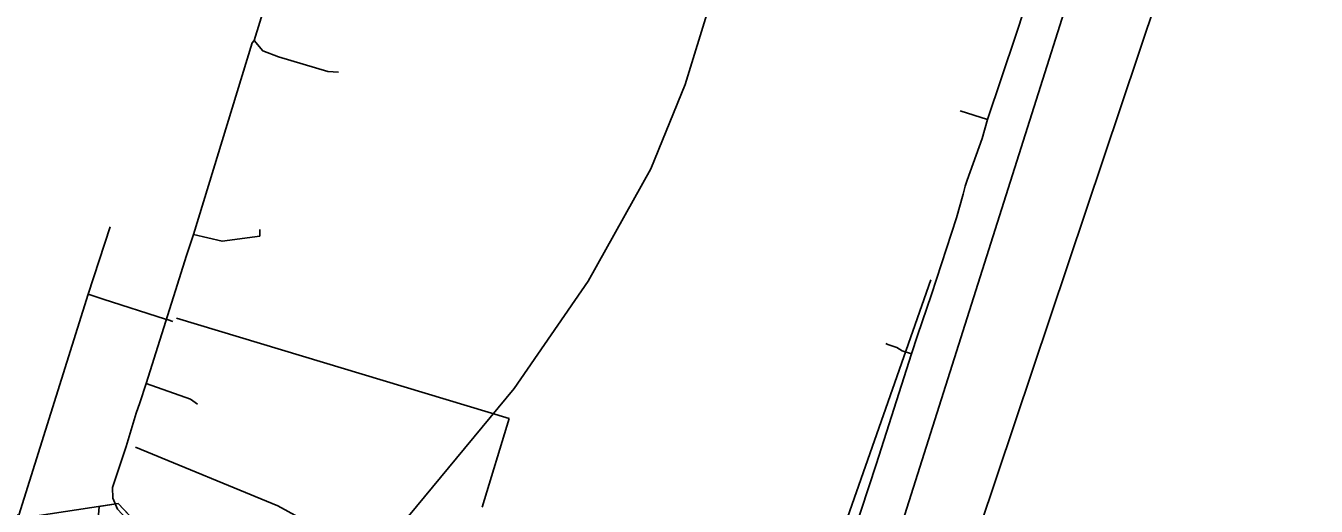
# Model space of a CAD drawing. Extents: x -662620 to -656370, y -1067090 to -1062990.
# Drawn here: x -657314.3 to -657170, y -1063792.8 to -1063739.1 of the extents above; entities that cross this region are included whole.
import ezdxf

# ---------------------------------------------------------------- set-up
doc = ezdxf.new("R2010")
doc.units = 0
for name, color, linetype in [('HRANICE_KATASTRÁLNÍHO_ÚZEMÍ', 7, 'Continuous'), ('OBVOD_PÚ', 7, 'Continuous'), ('OSTATNÍ_PLOCHA_-_STÁVAJÍCÍ', 7, 'Continuous'), ('PLYNOVOD_-_STL', 7, 'Continuous'), ('SDELOVACÍ_VEDENÍ_-_PODZEMNÍ', 7, 'Continuous'), ('VRSTEVNICE_ZDŮRAZNĚNÁ', 7, 'Continuous'), ('VRSTVA_1', 7, 'Continuous')]:
    doc.layers.add(name, color=color, linetype=linetype)

msp = doc.modelspace()

# ---------------------------------------------------------------- linework, layer by layer
at = {"layer": 'HRANICE_KATASTRÁLNÍHO_ÚZEMÍ'}
msp.add_lwpolyline([(-657151.96, -1063952.33), (-657174.62, -1063929.65), (-657201.71, -1063899.76), (-657231.63, -1063868.04), (-657240.96, -1063858.99), (-657245.93, -1063854.11), (-657262.06, -1063836.94), (-657273.14, -1063825.08), (-657276.84, -1063821.22), (-657303.96, -1063792.52), (-657314.5, -1063794.1), (-657317.64, -1063792.8), (-657452.13, -1063739.6), (-657453.49, -1063747.32), (-657457.62, -1063745.44), (-657567.62, -1063702.63)], dxfattribs=at)
at = {"layer": 'OBVOD_PÚ'}
for points in [[(-657303.96, -1063792.52), (-657314.5, -1063794.1)], [(-657276.84, -1063821.22), (-657303.96, -1063792.52)]]:
    msp.add_lwpolyline(points, dxfattribs=at)
at = {"layer": 'OSTATNÍ_PLOCHA_-_STÁVAJÍCÍ'}
for p, q in [((-657303.96, -1063792.52), (-657306.09, -1063792.84)), ((-657262.06, -1063836.94), (-657303.96, -1063792.52))]:
    msp.add_line(p, q, dxfattribs=at)
msp.add_lwpolyline([(-657163.29, -1063940.99), (-657174.62, -1063929.65), (-657201.71, -1063899.76), (-657231.63, -1063868.04), (-657240.96, -1063858.99), (-657262.06, -1063836.94), (-657303.96, -1063792.52), (-657306.09, -1063792.84), (-657307.05, -1063804.84), (-657311.32, -1063825.03), (-657304.76, -1063811.36), (-657297.65, -1063815.77), (-657288.4, -1063824.89), (-657282, -1063831.42), (-657266.35, -1063847.77), (-657256.1, -1063858.54), (-657246.11, -1063868.72), (-657235.99, -1063879.71), (-657221.55, -1063895.46), (-657210.82, -1063906.94), (-657192.47, -1063926.6), (-657179.18, -1063941.01), (-657166.32, -1063954.37)], dxfattribs=at)
at = {"layer": 'PLYNOVOD_-_STL'}
for points in [[(-657304.4, -1063808.03), (-657308.34, -1063806.97), (-657308.55, -1063806.92), (-657317.89, -1063803.38), (-657318.08, -1063803.31), (-657307.32, -1063769.09), (-657304.85, -1063761.53)], [(-657307.32, -1063769.09), (-657305.66, -1063769.62), (-657298.69, -1063771.86), (-657298.36, -1063771.96)], [(-657298.36, -1063771.96), (-657297.86, -1063772.12)]]:
    msp.add_lwpolyline(points, dxfattribs=at)
at = {"layer": 'SDELOVACÍ_VEDENÍ_-_PODZEMNÍ'}
for points in [[(-657288.77, -1063740.68), (-657286.85, -1063734.49), (-657283.27, -1063723.37), (-657282.12, -1063719.59), (-657281.14, -1063716.67)], [(-657288.77, -1063740.68), (-657286.85, -1063734.49), (-657283.27, -1063723.37), (-657282.12, -1063719.59), (-657281.14, -1063716.67)], [(-657288.77, -1063740.68), (-657286.85, -1063734.49), (-657283.27, -1063723.37), (-657282.12, -1063719.59), (-657281.14, -1063716.67)], [(-657288.77, -1063740.68), (-657286.85, -1063734.49), (-657283.27, -1063723.37), (-657282.12, -1063719.59), (-657281.14, -1063716.67)], [(-657206.73, -1063749.53), (-657203.56, -1063740.08), (-657199.76, -1063728.5), (-657198.29, -1063723.98), (-657197.45, -1063721.15), (-657197.58, -1063720.75), (-657200.62, -1063719.63)], [(-657206.73, -1063749.53), (-657203.56, -1063740.08), (-657199.76, -1063728.5), (-657198.29, -1063723.98), (-657197.45, -1063721.15), (-657197.58, -1063720.75), (-657200.62, -1063719.63)], [(-657295.54, -1063762.39), (-657290.1, -1063744.63), (-657288.98, -1063740.94), (-657288.77, -1063740.68)], [(-657295.54, -1063762.39), (-657290.1, -1063744.63), (-657288.98, -1063740.94), (-657288.77, -1063740.68)], [(-657295.54, -1063762.39), (-657290.1, -1063744.63), (-657288.98, -1063740.94), (-657288.77, -1063740.68)], [(-657295.54, -1063762.39), (-657290.1, -1063744.63), (-657288.98, -1063740.94), (-657288.77, -1063740.68)], [(-657288.77, -1063740.68), (-657287.79, -1063741.84), (-657286.03, -1063742.51), (-657280.53, -1063744.17), (-657279.32, -1063744.24)], [(-657288.77, -1063740.68), (-657287.79, -1063741.84), (-657286.03, -1063742.51), (-657280.53, -1063744.17), (-657279.32, -1063744.24)], [(-657288.98, -1063740.94), (-657290.1, -1063744.63)], [(-657288.98, -1063740.94), (-657290.1, -1063744.63)], [(-657209.81, -1063748.56), (-657206.73, -1063749.53)], [(-657209.81, -1063748.56), (-657206.73, -1063749.53)], [(-657215.24, -1063775.75), (-657214.57, -1063773.7), (-657213.01, -1063769.1), (-657210.21, -1063760.54), (-657209.45, -1063757.88), (-657209.23, -1063756.98), (-657209.01, -1063756.33), (-657207.32, -1063751.67), (-657206.73, -1063749.53)], [(-657215.24, -1063775.75), (-657214.57, -1063773.7), (-657213.01, -1063769.1), (-657210.21, -1063760.54), (-657209.45, -1063757.88), (-657209.23, -1063756.98), (-657209.01, -1063756.33), (-657207.32, -1063751.67), (-657206.73, -1063749.53)], [(-657207.32, -1063751.67), (-657209.01, -1063756.33)], [(-657207.32, -1063751.67), (-657209.01, -1063756.33)], [(-657210.21, -1063760.54), (-657209.45, -1063757.88)], [(-657210.21, -1063760.54), (-657209.45, -1063757.88)], [(-657300.83, -1063779.06), (-657297.55, -1063768.66), (-657296.32, -1063764.77), (-657295.54, -1063762.39)], [(-657300.83, -1063779.06), (-657297.55, -1063768.66), (-657296.32, -1063764.77), (-657295.54, -1063762.39)], [(-657300.83, -1063779.06), (-657297.55, -1063768.66), (-657296.32, -1063764.77), (-657295.54, -1063762.39)], [(-657300.83, -1063779.06), (-657297.55, -1063768.66), (-657296.32, -1063764.77), (-657295.54, -1063762.39)], [(-657295.54, -1063762.39), (-657292.34, -1063763.15), (-657288.13, -1063762.58), (-657288.13, -1063761.85)], [(-657295.54, -1063762.39), (-657292.34, -1063763.15), (-657288.13, -1063762.58), (-657288.13, -1063761.85)], [(-657296.32, -1063764.77), (-657297.55, -1063768.66)], [(-657296.32, -1063764.77), (-657297.55, -1063768.66)], [(-657214.57, -1063773.7), (-657213.01, -1063769.1)], [(-657214.57, -1063773.7), (-657213.01, -1063769.1)], [(-657217.9, -1063774.7), (-657218.1, -1063774.6)], [(-657217.9, -1063774.7), (-657218.1, -1063774.6)], [(-657215.24, -1063775.75), (-657216.28, -1063775.41), (-657216.89, -1063775.03), (-657217.9, -1063774.7)], [(-657215.24, -1063775.75), (-657216.28, -1063775.41), (-657216.89, -1063775.03), (-657217.9, -1063774.7)], [(-657237.01, -1063841.14), (-657234.76, -1063834.41), (-657233.64, -1063831), (-657231.15, -1063823.35), (-657230.64, -1063822.74), (-657225.03, -1063805.95), (-657219.19, -1063788.14), (-657218.04, -1063784.53), (-657215.24, -1063775.75)], [(-657237.01, -1063841.14), (-657234.76, -1063834.41), (-657233.64, -1063831), (-657231.15, -1063823.35), (-657230.64, -1063822.74), (-657225.03, -1063805.95), (-657219.19, -1063788.14), (-657218.04, -1063784.53), (-657215.24, -1063775.75)], [(-657300.83, -1063779.06), (-657301.56, -1063781.24)], [(-657300.83, -1063779.06), (-657301.56, -1063781.24)], [(-657300.83, -1063779.06), (-657301.56, -1063781.24)], [(-657300.83, -1063779.06), (-657301.56, -1063781.24)], [(-657300.83, -1063779.06), (-657295.86, -1063780.83), (-657295.11, -1063781.37)], [(-657300.83, -1063779.06), (-657295.86, -1063780.83), (-657295.11, -1063781.37)], [(-657301.56, -1063781.24), (-657301.94, -1063782.38), (-657303.07, -1063786.12), (-657304.59, -1063790.72), (-657304.57, -1063791.9), (-657304.04, -1063793.15), (-657298.78, -1063798.75), (-657297.09, -1063800.26), (-657295.88, -1063801.71), (-657289.2, -1063808.88), (-657280.29, -1063818.41), (-657275.56, -1063823.53), (-657258.32, -1063841.9), (-657247.45, -1063853.37), (-657246.21, -1063854.58), (-657245.71, -1063854.2), (-657244.12, -1063853.29)], [(-657301.56, -1063781.24), (-657301.94, -1063782.38), (-657303.07, -1063786.12), (-657304.59, -1063790.72), (-657304.57, -1063791.9), (-657304.04, -1063793.15), (-657298.78, -1063798.75), (-657297.09, -1063800.26), (-657295.88, -1063801.71), (-657289.2, -1063808.88), (-657280.29, -1063818.41), (-657275.56, -1063823.53), (-657258.32, -1063841.9), (-657247.45, -1063853.37), (-657246.21, -1063854.58), (-657245.71, -1063854.2), (-657244.12, -1063853.29)], [(-657301.56, -1063781.24), (-657301.94, -1063782.38), (-657303.07, -1063786.12), (-657304.59, -1063790.72), (-657304.57, -1063791.9), (-657304.04, -1063793.15), (-657298.78, -1063798.75), (-657297.09, -1063800.26), (-657295.88, -1063801.71), (-657289.2, -1063808.88), (-657280.29, -1063818.41), (-657275.56, -1063823.53), (-657258.32, -1063841.9), (-657247.45, -1063853.37), (-657246.21, -1063854.58), (-657245.71, -1063854.2), (-657244.12, -1063853.29)], [(-657301.56, -1063781.24), (-657301.94, -1063782.38), (-657303.07, -1063786.12), (-657304.59, -1063790.72), (-657304.57, -1063791.9), (-657304.04, -1063793.15), (-657298.78, -1063798.75), (-657297.09, -1063800.26), (-657295.88, -1063801.71), (-657289.2, -1063808.88), (-657280.29, -1063818.41), (-657275.56, -1063823.53), (-657258.32, -1063841.9), (-657247.45, -1063853.37), (-657246.21, -1063854.58), (-657245.71, -1063854.2), (-657244.12, -1063853.29)], [(-657301.94, -1063782.38), (-657303.07, -1063786.12)], [(-657301.94, -1063782.38), (-657303.07, -1063786.12)]]:
    msp.add_lwpolyline(points, dxfattribs=at)
at = {"layer": 'VRSTEVNICE_ZDŮRAZNĚNÁ'}
msp.add_lwpolyline([(-657224.39, -1063700.87), (-657229.25, -1063711.02), (-657232.68, -1063720.02), (-657240.54, -1063745.61), (-657244.4, -1063755.04), (-657251.4, -1063767.62), (-657259.69, -1063779.63), (-657278.84, -1063802.78), (-657292.42, -1063822.22), (-657297.85, -1063833.08), (-657304.14, -1063850.52), (-657308.86, -1063859.96), (-657318.58, -1063873.11), (-657327.01, -1063878.82)], dxfattribs=at)
at = {"layer": 'VRSTVA_1'}
for points in [[(-657235.53, -1063855.38), (-657190.94, -1063714.62)], [(-657181.85, -1063718.29), (-657219.58, -1063830.83)], [(-657213.08, -1063767.46), (-657226.7, -1063806.3)], [(-657260.23, -1063783), (-657297.45, -1063771.78)], [(-657263.27, -1063792.9), (-657260.23, -1063783)], [(-657302.02, -1063786.18), (-657286.12, -1063792.77)], [(-657303.96, -1063792.52), (-657276.8, -1063821.21)], [(-657286.12, -1063792.77), (-657270.82, -1063801.17)]]:
    msp.add_lwpolyline(points, dxfattribs=at)

doc.saveas('drawing.dxf')
